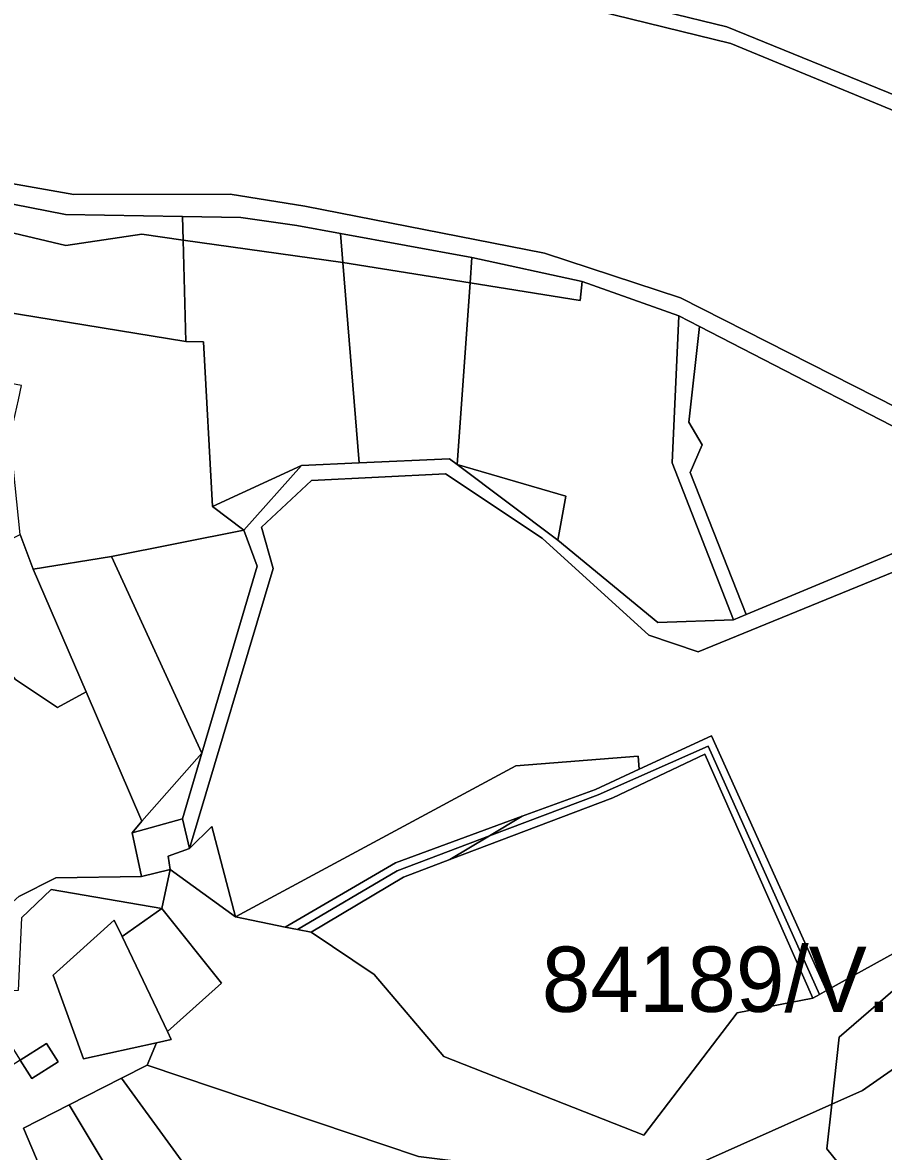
# Model space of a CAD drawing. Extents: x -477304 to -465429, y -1159113 to -1149210.
# Drawn here: x -472121.7 to -471923.8, y -1156407.2 to -1156147.8 of the extents above; entities that cross this region are included whole.
import ezdxf

# ---------------------------------------------------------------- set-up
doc = ezdxf.new("R2010")
doc.units = 0
for name, color, linetype in [('BPEJ_s', 7, 'Continuous'), ('orna_s', 7, 'Continuous'), ('ostatni_s', 7, 'Continuous'), ('PUPFL_s', 7, 'Continuous'), ('trav_porost_s', 7, 'Continuous')]:
    doc.layers.add(name, color=color, linetype=linetype)

msp = doc.modelspace()

# ---------------------------------------------------------------- linework, layer by layer
at = {"layer": 'orna_s'}
for points in [[(-472067.79, -1156272.71), (-472080.51, -1156315.69), (-472101.31, -1156270.43), (-472070.84, -1156264.38)], [(-472080.51, -1156315.69), (-472094.31, -1156331.31), (-472107.15, -1156301.55), (-472119.29, -1156273.41), (-472101.31, -1156270.43)], [(-472080.51, -1156315.69), (-472084.97, -1156330.72), (-472096.55, -1156333.95), (-472094.31, -1156331.31)], [(-472114.7, -1156366.66), (-472100.65, -1156354.02), (-472098.86, -1156357.76), (-472088.44, -1156379.58), (-472087.55, -1156381.45), (-472090.94, -1156382.2), (-472107.7, -1156385.89)], [(-472121.5, -1156401.82), (-472110.99, -1156396.47), (-472088.21, -1156434.53), (-472087.67, -1156435.44), (-472096.69, -1156440.64), (-472109.8, -1156429.47)]]:
    msp.add_lwpolyline(points, close=True, dxfattribs=at)
at = {"layer": 'ostatni_s'}
for points in [[(-472183.01, -1156182.15), (-472183.12, -1156174.15), (-472214.12, -1156166.44), (-472214.41, -1156159.85), (-472198.47, -1156165.46), (-472171.89, -1156169.59), (-472143.61, -1156185.7), (-472111.86, -1156191.88), (-472085, -1156192.33), (-472084.84, -1156197.79), (-472094.34, -1156196.36), (-472111.77, -1156198.98)], [(-472058.72, -1156194.39), (-472048.68, -1156196.22), (-472048.13, -1156202.93), (-472084.84, -1156197.79), (-472085, -1156192.33), (-472071.57, -1156192.55)], [(-472078.05, -1156258.99), (-472057.62, -1156249.55), (-472070.84, -1156264.38)], [(-472072.79, -1156353.26), (-472008.32, -1156318.58), (-471980.17, -1156316.34), (-471979.97, -1156319.34), (-471990, -1156323.99), (-472006.84, -1156330.17), (-472035.98, -1156340.86), (-472061.4, -1156355.61)], [(-472035.98, -1156340.86), (-472006.84, -1156330.17), (-472014.35, -1156334.66), (-472035.59, -1156342.66), (-472058.55, -1156356.17), (-472061.4, -1156355.61)], [(-472058.55, -1156356.17), (-472035.59, -1156342.66), (-472014.35, -1156334.66), (-472023.52, -1156340.13), (-472034.18, -1156344.16), (-472055.37, -1156356.8)], [(-472122.32, -1156386.21), (-472127.28, -1156389.36), (-472129.29, -1156386.2), (-472131.58, -1156387.66), (-472134.27, -1156383.43), (-472137.6, -1156375.31), (-472139.11, -1156371.67), (-472142.35, -1156363.89), (-472138.5, -1156362.64), (-472122.59, -1156348.57), (-472114.1, -1156344.28), (-472094.38, -1156344.03), (-472087.79, -1156342.42), (-472089.7, -1156351.37), (-472115.15, -1156346.97), (-472121.99, -1156353.51), (-472122.72, -1156370.2), (-472125.83, -1156370.24), (-472129.61, -1156374.73)], [(-472119.63, -1156390.44), (-472122.32, -1156386.21), (-472116.27, -1156382.37), (-472113.59, -1156386.6)]]:
    msp.add_lwpolyline(points, close=True, dxfattribs=at)
for points in [[(-472141.31, -1156181.8), (-472109.98, -1156187.25), (-472074.01, -1156187.22), (-472056.81, -1156189.95), (-472001.71, -1156200.74), (-471970.47, -1156211.06), (-471905.71, -1156243.87)], [(-471904.85, -1156249.16), (-471966.11, -1156217.61), (-471970.85, -1156215.17), (-471993.08, -1156207.28), (-472018.42, -1156201.73), (-472048.68, -1156196.22), (-472058.72, -1156194.39), (-472071.57, -1156192.55), (-472085, -1156192.33), (-472111.86, -1156191.88), (-472143.61, -1156185.7)]]:
    msp.add_lwpolyline(points, dxfattribs=at)
at = {"layer": 'PUPFL_s'}
for points in [[(-472087.79, -1156342.42), (-472094.38, -1156344.03), (-472096.55, -1156333.95), (-472084.97, -1156330.72), (-472083.37, -1156337.6), (-472088.24, -1156339.31)], [(-472093.12, -1156387.37), (-472090.94, -1156382.2), (-472087.55, -1156381.45), (-472088.44, -1156379.58), (-472075.97, -1156368.53), (-472089.7, -1156351.37), (-472087.79, -1156342.42), (-472072.79, -1156353.26), (-472061.4, -1156355.61), (-472058.55, -1156356.17), (-472055.37, -1156356.8), (-472040.87, -1156366.53), (-472024.87, -1156385.4), (-471978.89, -1156403.43), (-471957.41, -1156375.36), (-471940.08, -1156371.94), (-471938.53, -1156371.08), (-471936.91, -1156370.19), (-471920.11, -1156360.9), (-471894.16, -1156346.55), (-471933.96, -1156380.93), (-471935.66, -1156396.28), (-471977.53, -1156415.01), (-472030.73, -1156408.32)], [(-471933.96, -1156380.93), (-471894.16, -1156346.55), (-471887.82, -1156364.66), (-471928.63, -1156393.14), (-471935.66, -1156396.28)], [(-472088.44, -1156379.58), (-472098.86, -1156357.76), (-472089.7, -1156351.37), (-472075.97, -1156368.53)], [(-471927.11, -1156418.63), (-471936.8, -1156406.58), (-471935.66, -1156396.28), (-471928.63, -1156393.14), (-471887.82, -1156364.66), (-471880.88, -1156384.47)], [(-472011.23, -1156429.59), (-472041.77, -1156427.75), (-472068.22, -1156440.16), (-472071.14, -1156439.58), (-472068.88, -1156437.46), (-472079.87, -1156426.17), (-472075.82, -1156422.1), (-472099.01, -1156390.37), (-472093.12, -1156387.37), (-472030.73, -1156408.32), (-471977.53, -1156415.01), (-471935.66, -1156396.28), (-471936.8, -1156406.58), (-471927.11, -1156418.63), (-471989.68, -1156432.54)]]:
    msp.add_lwpolyline(points, close=True, dxfattribs=at)
at = {"layer": 'trav_porost_s'}
for points in [[(-471920.65, -1156164.72), (-471959.79, -1156148.75), (-472003.26, -1156138.14), (-472040.9, -1156119.23), (-472112.49, -1156092.75), (-472117.66, -1156090.33), (-472120.45, -1156089.02), (-472148.42, -1156066.98), (-472115.94, -1155990.51), (-472114.74, -1155987.88), (-472060.94, -1156017.86), (-472002.95, -1156059.64), (-471961.78, -1156096.7), (-471887.77, -1156115.86)], [(-471920.82, -1156168.29), (-471958.93, -1156152.56), (-472004.86, -1156141.28), (-472044.13, -1156121.91), (-472115.66, -1156094.63), (-472118.46, -1156093.35), (-472126.59, -1156089.3), (-472134.49, -1156084.65), (-472153.3, -1156076.65), (-472168.76, -1156021.38), (-472166.19, -1156018.29), (-472150.77, -1156075.62), (-472130.36, -1156083.59), (-472120.45, -1156089.02), (-472117.66, -1156090.33), (-472112.49, -1156092.75), (-472040.9, -1156119.23), (-472003.26, -1156138.14), (-471959.79, -1156148.75), (-471920.65, -1156164.72)], [(-471905.71, -1156243.87), (-471970.47, -1156211.06), (-472001.71, -1156200.74), (-472056.81, -1156189.95), (-472074.01, -1156187.22), (-472109.98, -1156187.25), (-472141.31, -1156181.8), (-472171.43, -1156165.36), (-472198.43, -1156161.66), (-472221.67, -1156154.55), (-472222.13, -1156157.13), (-472233.32, -1156154.77), (-472242.72, -1156155.48), (-472252.06, -1156156.97), (-472262.78, -1156159.67), (-472238.87, -1156142.37)], [(-472004.86, -1156141.28), (-471958.93, -1156152.56), (-471920.82, -1156168.29)], [(-471915.98, -1156271.75), (-471966.43, -1156292.4), (-471977.77, -1156288.51), (-472002.31, -1156266.28), (-472024.47, -1156251.48), (-472055.29, -1156253.04), (-472066.81, -1156263.69), (-472064.12, -1156273.25), (-472083.37, -1156337.6), (-472084.97, -1156330.72), (-472080.51, -1156315.69), (-472067.79, -1156272.71), (-472070.84, -1156264.38), (-472057.62, -1156249.55), (-472044.34, -1156248.94), (-472023.6, -1156247.99), (-472021.79, -1156249.35), (-471998.67, -1156266.68), (-471975.7, -1156285.64), (-471958.27, -1156285.04), (-471955.37, -1156283.83), (-471900.92, -1156261.15)], [(-472121.99, -1156353.51), (-472115.15, -1156346.97), (-472089.7, -1156351.37), (-472098.86, -1156357.76), (-472100.65, -1156354.02), (-472114.7, -1156366.66), (-472107.7, -1156385.89), (-472090.94, -1156382.2), (-472093.12, -1156387.37), (-472099.01, -1156390.37), (-472110.99, -1156396.47), (-472121.5, -1156401.82), (-472109.8, -1156429.47)], [(-472122.32, -1156386.21), (-472119.63, -1156390.44), (-472113.59, -1156386.6), (-472116.27, -1156382.37), (-472122.32, -1156386.21)]]:
    msp.add_lwpolyline(points, dxfattribs=at)
for points in [[(-472243.23, -1156191.71), (-472250.33, -1156180.43), (-472244.73, -1156178.26), (-472236.2, -1156174.94), (-472236.85, -1156172.68), (-472238.94, -1156165.35), (-472231.71, -1156166.16), (-472233.32, -1156154.77), (-472222.13, -1156157.13), (-472214.41, -1156159.85), (-472214.12, -1156166.44), (-472183.12, -1156174.15), (-472183.01, -1156182.15), (-472111.77, -1156198.98), (-472094.34, -1156196.36), (-472084.84, -1156197.79), (-472084.18, -1156221.06), (-472207.24, -1156200.97), (-472206.98, -1156191.14)], [(-472188.9, -1156221.21), (-472211.58, -1156221.66), (-472211.51, -1156223.09), (-472219.82, -1156214.92), (-472220.58, -1156208.58), (-472243.23, -1156191.71), (-472206.98, -1156191.14), (-472207.24, -1156200.97), (-472084.18, -1156221.06), (-472080.16, -1156221.16), (-472078.05, -1156258.99), (-472070.84, -1156264.38), (-472101.31, -1156270.43), (-472119.29, -1156273.41), (-472122.3, -1156265.43), (-472124.61, -1156242.87), (-472122.7, -1156234.5), (-472121.98, -1156231.21), (-472155.36, -1156224.93), (-472155.38, -1156221.81), (-472171.91, -1156222.42)], [(-472048.13, -1156202.93), (-472048.68, -1156196.22), (-472018.42, -1156201.73), (-472018.84, -1156207.61)], [(-472080.16, -1156221.16), (-472084.18, -1156221.06), (-472084.84, -1156197.79), (-472048.13, -1156202.93), (-472044.34, -1156248.94), (-472057.62, -1156249.55), (-472078.05, -1156258.99)], [(-471993.51, -1156211.66), (-472018.84, -1156207.61), (-472018.42, -1156201.73), (-471993.08, -1156207.28)], [(-472048.13, -1156202.93), (-472018.84, -1156207.61), (-472021.79, -1156249.35), (-472023.6, -1156247.99), (-472044.34, -1156248.94)], [(-471993.51, -1156211.66), (-471993.08, -1156207.28), (-471970.85, -1156215.17), (-471972.37, -1156248.97), (-471958.27, -1156285.04), (-471975.7, -1156285.64), (-471998.67, -1156266.68), (-471996.81, -1156256.62), (-472021.79, -1156249.35), (-472018.84, -1156207.61)], [(-471965.47, -1156244.84), (-471968.28, -1156251.19), (-471955.37, -1156283.83), (-471958.27, -1156285.04), (-471972.37, -1156248.97), (-471970.85, -1156215.17), (-471966.11, -1156217.61), (-471968.59, -1156239.63)], [(-471968.28, -1156251.19), (-471965.47, -1156244.84), (-471968.59, -1156239.63), (-471966.11, -1156217.61), (-471904.85, -1156249.16), (-471900.92, -1156261.15), (-471955.37, -1156283.83)], [(-471996.81, -1156256.62), (-471998.67, -1156266.68), (-472021.79, -1156249.35)], [(-472055.29, -1156253.04), (-472024.47, -1156251.48), (-472002.31, -1156266.28), (-471977.77, -1156288.51), (-471966.43, -1156292.4), (-471915.98, -1156271.75), (-471896.67, -1156339.28), (-471920.11, -1156360.9), (-471936.91, -1156370.19), (-471963.35, -1156311.65), (-471979.97, -1156319.34), (-471980.17, -1156316.34), (-472008.32, -1156318.58), (-472072.79, -1156353.26), (-472078.26, -1156332.5), (-472083.37, -1156337.6), (-472064.12, -1156273.25), (-472066.81, -1156263.69)], [(-472140.63, -1156278.92), (-472143.3, -1156275.85), (-472122.3, -1156265.43), (-472119.29, -1156273.41), (-472107.15, -1156301.55), (-472113.73, -1156305.13), (-472123.34, -1156298.75)], [(-472094.31, -1156331.31), (-472096.55, -1156333.95), (-472094.38, -1156344.03), (-472114.1, -1156344.28), (-472122.59, -1156348.57), (-472138.5, -1156362.64), (-472142.35, -1156363.89), (-472167.26, -1156371.98), (-472183.24, -1156377.17), (-472182.49, -1156370.43), (-472193.54, -1156350.02), (-472196.04, -1156350.63), (-472200.59, -1156331.96), (-472192.47, -1156327.24), (-472182.78, -1156321.61), (-472186.59, -1156317.42), (-472140.63, -1156278.92), (-472123.34, -1156298.75), (-472113.73, -1156305.13), (-472107.15, -1156301.55)], [(-472014.35, -1156334.66), (-472006.84, -1156330.17), (-471990, -1156323.99), (-471979.97, -1156319.34), (-471963.35, -1156311.65), (-471936.91, -1156370.19), (-471938.53, -1156371.08), (-471964.09, -1156314.07), (-471989.42, -1156325.26)], [(-471964.09, -1156314.07), (-471938.53, -1156371.08), (-471940.08, -1156371.94), (-471964.89, -1156315.91), (-471986.03, -1156325.94), (-472023.52, -1156340.13), (-472014.35, -1156334.66), (-471989.42, -1156325.26)], [(-472034.18, -1156344.16), (-472023.52, -1156340.13), (-471986.03, -1156325.94), (-471964.89, -1156315.91), (-471940.08, -1156371.94), (-471957.41, -1156375.36), (-471978.89, -1156403.43), (-472024.87, -1156385.4), (-472040.87, -1156366.53), (-472055.37, -1156356.8)], [(-472083.37, -1156337.6), (-472078.26, -1156332.5), (-472072.79, -1156353.26), (-472087.79, -1156342.42), (-472088.24, -1156339.31)], [(-472071.14, -1156439.58), (-472082.22, -1156428.82), (-472088.21, -1156434.53), (-472110.99, -1156396.47), (-472099.01, -1156390.37), (-472075.82, -1156422.1), (-472079.87, -1156426.17), (-472068.88, -1156437.46)]]:
    msp.add_lwpolyline(points, close=True, dxfattribs=at)

# ---------------------------------------------------------------- texts
at = {"layer": 'BPEJ_s'}
msp.add_text('84189/V.', height=15, dxfattribs=at).set_placement((-472002.36, -1156375.11))

doc.saveas('drawing.dxf')
